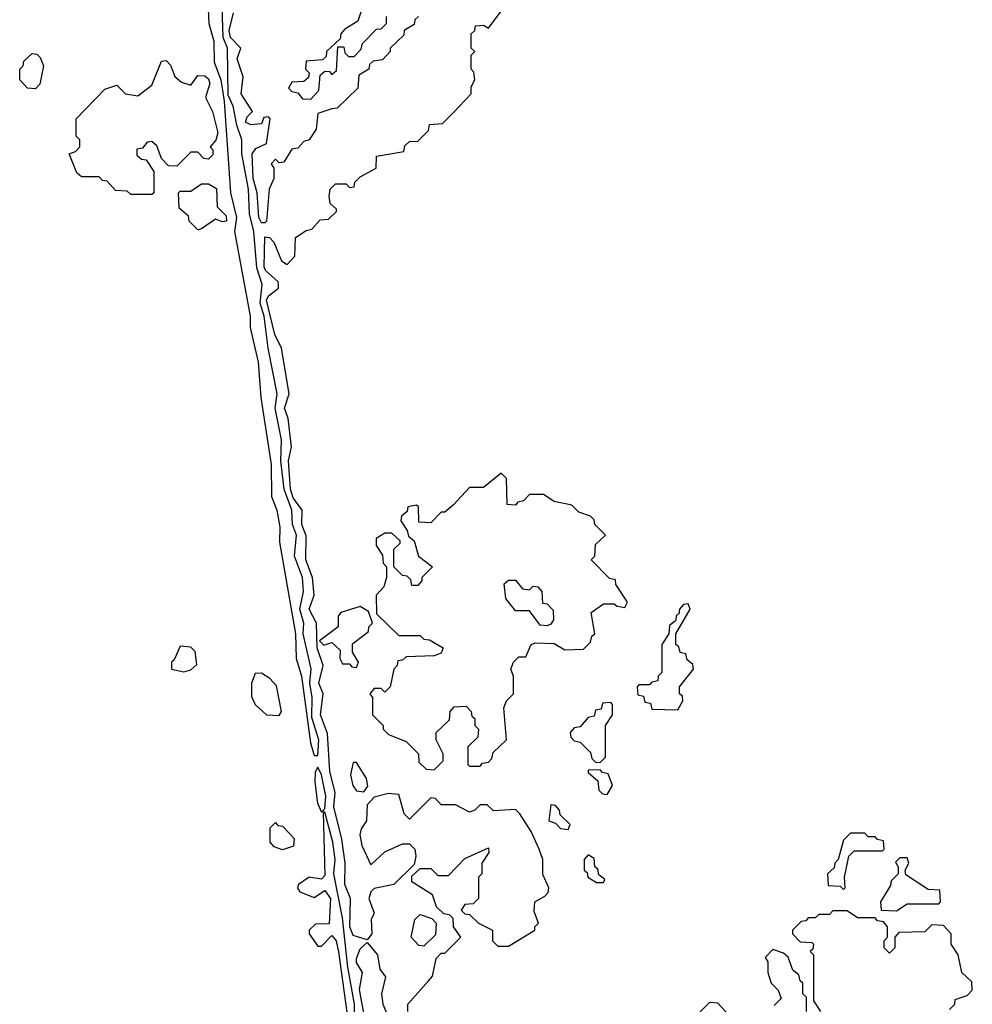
# Model space of a CAD drawing. Extents: x 2889633 to 3052318, y 540750 to 918690.
# Tile 269 of 656: x 2956060 to 2958760, y 711475 to 714266. Entities that reach past the tile are written whole.
import ezdxf

# ---------------------------------------------------------------- set-up
doc = ezdxf.new("R2010")
doc.units = 0

msp = doc.modelspace()

# ---------------------------------------------------------------- linework, layer by layer
at = {"layer": '0CON02XD'}
for points in [[(2956905, 712180), (2956907.5, 712225), (2956888.3, 712288.3), (2956889.2, 712345), (2956882, 712385), (2956885.8, 712425.8), (2956863.8, 712525), (2956865.8, 712555), (2956853.8, 712595), (2956864, 712645), (2956861.4, 712685), (2956839.2, 712745), (2956844.2, 712805), (2956832.9, 712835), (2956831.4, 712875), (2956809.5, 712935), (2956800.6, 713015), (2956801.9, 713075), (2956784.3, 713164.3), (2956790, 713205), (2956764.2, 713335), (2956753.3, 713425), (2956742, 713462), (2956747.1, 713515), (2956732.2, 713562.2), (2956723.3, 713665), (2956711.5, 713715), (2956708.5, 713785), (2956689.4, 713885), (2956689.2, 713925), (2956675, 713966.7), (2956665, 714020), (2956651.2, 714051.2), (2956648.6, 714185), (2956636.5, 714215), (2956631.2, 714388.8)], [(2956594.3, 714295), (2956596, 714255), (2956610, 714205), (2956610.8, 714145), (2956630, 714095), (2956640, 714035), (2956657.1, 713775), (2956674.5, 713705), (2956668.6, 713665), (2956713.1, 713425), (2956713, 713393), (2956735.7, 713295), (2956743.1, 713195), (2956773.1, 713005), (2956774.1, 712914.1), (2956789.2, 712875), (2956797, 712827), (2956796, 712785), (2956842, 712525), (2956843.3, 712455), (2956858.8, 712405), (2956883.9, 712216.1), (2956895, 712180), (2956905, 712180)], [(2956755, 713690), (2956745, 713690), (2956737.5, 713705), (2956732.9, 713775), (2956721.4, 713815), (2956718.8, 713885), (2956729.3, 713900.7), (2956760, 713915), (2956770, 713985), (2956765, 713990), (2956751.7, 713988.3), (2956745, 713970), (2956715, 713967.5), (2956700, 713975), (2956705, 713990), (2956720, 714005), (2956687.5, 714055), (2956693.6, 714103.6), (2956676.2, 714155), (2956686.7, 714185), (2956657.5, 714215), (2956653.6, 714235), (2956666, 714285)], [(2957218.3, 711541.7), (2957230, 711555), (2957240, 711605), (2957255, 711620), (2957265, 711620), (2957310, 711665), (2957290, 711695), (2957288.3, 711718.3), (2957278.3, 711728.3), (2957261.7, 711731.7), (2957241.7, 711751.7), (2957230, 711785), (2957171.7, 711821.7), (2957171.7, 711838.3), (2957195, 711860), (2957225, 711860), (2957245, 711840), (2957275, 711840), (2957321.7, 711888.3), (2957388.3, 711918.3), (2957390, 711905), (2957370, 711875), (2957370, 711845), (2957360, 711835), (2957360, 711775), (2957345, 711760), (2957321.7, 711758.3), (2957311.7, 711741.7), (2957321.7, 711731.7), (2957335, 711730), (2957360, 711705), (2957400, 711685), (2957400, 711655), (2957415, 711640), (2957445, 711640), (2957520, 711685), (2957520, 711695), (2957530, 711705), (2957518.3, 711738.3), (2957520, 711765), (2957548.3, 711781.7), (2957558.3, 711791.7), (2957560, 711805), (2957543, 711843), (2957542.5, 711885), (2957532.5, 711915), (2957510, 711965), (2957477.5, 712015), (2957465, 712026.7), (2957403, 712023), (2957385, 712040), (2957365, 712040), (2957350, 712025), (2957335, 712020), (2957295, 712040), (2957255, 712040), (2957238.3, 712058.3), (2957225, 712060), (2957165, 712000), (2957150, 712015), (2957135, 712070), (2957105, 712072.5), (2957065, 712062.5), (2957045, 712040), (2957043.3, 711995), (2957027.5, 711972.5), (2957024.2, 711955), (2957030, 711925), (2957055, 711870), (2957095, 711907.5), (2957145, 711930), (2957165, 711930), (2957180, 711915), (2957182.5, 711895), (2957178.3, 711871.7), (2957120, 711815), (2957065, 711803.3), (2957055, 711793.3), (2957049.2, 711775), (2957065, 711733.3), (2957056, 711715), (2957058, 711675), (2957045, 711657.5), (2957005, 711670), (2956995.6, 711695), (2956997.5, 711775), (2956981.1, 711815), (2956982.5, 711875), (2956973.2, 711943.2), (2956950, 712035), (2956954.3, 712075), (2956938.6, 712135), (2956932.1, 712242.1), (2956912.5, 712295), (2956920, 712355), (2956907.5, 712385), (2956920, 712435), (2956903.3, 712485), (2956901.2, 712555), (2956880, 712595), (2956894.2, 712635), (2956890, 712685), (2956870.8, 712735), (2956872.3, 712802.3), (2956860, 712835), (2956860.8, 712875), (2956835, 712910), (2956827.3, 712935), (2956822.2, 713015), (2956830, 713055), (2956820.8, 713135), (2956810.8, 713165), (2956823.8, 713205), (2956802, 713335), (2956783.6, 713373.6), (2956759.3, 713470.7), (2956765, 713482.5), (2956793.3, 713505), (2956793.3, 713515), (2956792.5, 713522.5), (2956756.7, 713555), (2956752.9, 713565), (2956755, 713650), (2956768.3, 713648.3), (2956780, 713635), (2956801.7, 713581.7), (2956818.3, 713571.7), (2956840, 713595), (2956841.7, 713648.3), (2956871.7, 713668.3), (2956888.3, 713671.7), (2956911.7, 713698.3), (2956935, 713700), (2956958.3, 713721.7), (2956958.3, 713728.3), (2956940, 713745), (2956937.5, 713765), (2956940, 713785), (2956955, 713800), (2956985, 713800), (2956995, 713790), (2957008.3, 713791.7), (2957010, 713805), (2957025, 713820), (2957070, 713845), (2957071.7, 713878.3), (2957148.3, 713891.7), (2957151.7, 713908.3), (2957165, 713920), (2957188.3, 713921.7), (2957218.3, 713951.7), (2957221.7, 713968.3), (2957258.3, 713971.7), (2957288.3, 714001.7), (2957340, 714055), (2957340, 714075), (2957350, 714095), (2957347, 714117), (2957340, 714125), (2957340, 714165), (2957350, 714175), (2957340, 714185), (2957340, 714225), (2957350, 714235), (2957351.7, 714248.3), (2957375, 714250), (2957388.3, 714241.7), (2957425, 714290)], [(2957190, 714275), (2957180, 714265), (2957178.3, 714251.7), (2957150, 714235), (2957148.3, 714221.7), (2957110, 714185), (2957110, 714175), (2957088.3, 714151.7), (2957061.7, 714148.3), (2957051.7, 714138.3), (2957050, 714125), (2957021.7, 714108.3), (2957018.3, 714071.7), (2956960, 714015), (2956945, 714012.5), (2956905, 714000), (2956900, 713955), (2956880, 713925), (2956865, 713920), (2956848.3, 713901.7), (2956831.7, 713898.3), (2956808.3, 713861.7), (2956795, 713860), (2956785, 713870), (2956773, 713857), (2956780, 713845), (2956780, 713815), (2956767.5, 713785), (2956760, 713695), (2956755, 713690)], [(2957030, 714295), (2957018.3, 714261.7), (2956981.7, 714238.3), (2956970, 714225), (2956968.3, 714211.7), (2956930, 714175), (2956928.3, 714161.7), (2956918.3, 714151.7), (2956871.7, 714148.3), (2956870, 714125), (2956880, 714115), (2956878.3, 714101.7), (2956865, 714090), (2956831.7, 714088.3), (2956821.7, 714071.7), (2956831.7, 714061.7), (2956848.3, 714058.3), (2956861.7, 714041.7), (2956885, 714040), (2956907.5, 714065), (2956911.7, 714108.3), (2956925, 714120), (2956938.3, 714118.3), (2956945, 714110), (2956958.3, 714121.7), (2956961.7, 714188.3), (2956978.3, 714188.3), (2956981.7, 714171.7), (2956991.7, 714161.7), (2957008.3, 714161.7), (2957028.3, 714181.7), (2957031.7, 714198.3), (2957071.7, 714238.3), (2957085, 714240), (2957100, 714255), (2957100, 714275)], [(2956105, 714070), (2956081.7, 714071.7), (2956060, 714095), (2956060, 714125), (2956070, 714135), (2956071.7, 714148.3), (2956095, 714170), (2956108.3, 714168.3), (2956118.3, 714158.3), (2956127.5, 714135), (2956117, 714083), (2956105, 714070)], [(2956435, 713770), (2956375, 713770), (2956365, 713780), (2956331.7, 713781.7), (2956308.3, 713808.3), (2956295, 713810), (2956285, 713820), (2956235, 713820), (2956221.7, 713831.7), (2956200, 713885), (2956218.3, 713891.7), (2956230, 713905), (2956230, 713925), (2956220, 713935), (2956220, 713985), (2956301.7, 714068.3), (2956335, 714080), (2956360, 714055), (2956395, 714050), (2956435, 714080), (2956461.7, 714148.3), (2956475, 714150), (2956487, 714137), (2956500, 714105), (2956518.3, 714088.3), (2956545, 714080), (2956565, 714107.5), (2956585, 714106.7), (2956595, 714097.5), (2956598.8, 714085), (2956586.7, 714045), (2956606.2, 714005), (2956621.2, 713945), (2956615.9, 713924.1), (2956600, 713905), (2956607, 713897), (2956607, 713883), (2956595, 713870), (2956581.7, 713871.7), (2956565, 713890), (2956545, 713890), (2956505, 713850), (2956481.7, 713851.7), (2956461.7, 713871.7), (2956448.3, 713908.3), (2956435, 713920), (2956421.7, 713918.3), (2956408.3, 713901.7), (2956391.7, 713898.3), (2956391.7, 713881.7), (2956405, 713870), (2956418.3, 713868.3), (2956440, 713835), (2956440, 713775), (2956435, 713770)], [(2956565, 713670), (2956540, 713695), (2956538.3, 713708.3), (2956511.7, 713731.7), (2956510, 713775), (2956515, 713780), (2956545, 713780), (2956575, 713800), (2956595, 713800), (2956617.5, 713787.5), (2956620, 713735), (2956645, 713710), (2956646.2, 713695), (2956635, 713692.5), (2956615, 713700), (2956575, 713672.5), (2956565, 713670)], [(2957235, 712140), (2957260, 712165), (2957260, 712185), (2957240, 712225), (2957240, 712245), (2957278.3, 712281.7), (2957280, 712305), (2957291.7, 712318.3), (2957325, 712320), (2957340, 712305), (2957341.7, 712291.7), (2957350, 712285), (2957350, 712265), (2957360, 712255), (2957358.3, 712231.7), (2957330, 712205), (2957330, 712155), (2957335, 712150), (2957365, 712150), (2957371.7, 712158.3), (2957388.3, 712161.7), (2957398.3, 712171.7), (2957401.7, 712188.3), (2957440, 712225), (2957432.5, 712315), (2957440, 712335), (2957460, 712355), (2957460, 712405), (2957452.5, 712425), (2957460, 712445), (2957475, 712460), (2957495, 712460), (2957510, 712495), (2957520.7, 712499.3), (2957575, 712497.5), (2957605, 712480), (2957658.3, 712481.7), (2957678.3, 712501.7), (2957681.7, 712518.3), (2957690, 712525), (2957680, 712585), (2957715, 712610), (2957745, 712610), (2957753, 712603), (2957775, 712600), (2957782.5, 712615), (2957750, 712665), (2957748.3, 712678.3), (2957731.7, 712681.7), (2957680, 712735), (2957690, 712745), (2957691.7, 712778.3), (2957720, 712805), (2957690, 712835), (2957688.3, 712848.3), (2957678.3, 712858.3), (2957645, 712870), (2957625, 712890), (2957575, 712900), (2957545, 712920), (2957505, 712920), (2957488.3, 712901.7), (2957471.7, 712898.3), (2957465, 712890), (2957441.7, 712891.7), (2957440, 712965), (2957425, 712980), (2957375, 712940), (2957335, 712940), (2957289.3, 712890.7), (2957265, 712870), (2957255, 712870), (2957225, 712840), (2957191.7, 712841.7), (2957190, 712885), (2957185, 712890), (2957160, 712885), (2957158.3, 712871.7), (2957141.7, 712858.3), (2957140, 712845), (2957158.3, 712818.3), (2957161.7, 712801.7), (2957178.3, 712788.3), (2957190, 712745), (2957230, 712715), (2957200, 712685), (2957200, 712675), (2957188.3, 712661.7), (2957171.7, 712661.7), (2957168.3, 712678.3), (2957158.3, 712688.3), (2957145, 712690), (2957120, 712715), (2957120, 712765), (2957138.3, 712781.7), (2957138.3, 712788.3), (2957115, 712810), (2957095, 712810), (2957070, 712795), (2957070, 712775), (2957088.3, 712748.3), (2957090, 712725), (2957100, 712715), (2957100, 712685), (2957091.7, 712658.3), (2957070, 712635), (2957071.7, 712581.7), (2957135, 712520), (2957195, 712520), (2957205, 712510), (2957221.7, 712508.3), (2957260, 712485), (2957255, 712470), (2957235, 712462.5), (2957155, 712460), (2957145, 712450), (2957131.7, 712448.3), (2957130, 712435), (2957120, 712425), (2957110, 712375), (2957095, 712360), (2957085, 712370), (2957065, 712370), (2957052.5, 712355), (2957060, 712345), (2957060, 712295), (2957090, 712265), (2957090, 712255), (2957105, 712240), (2957155, 712220), (2957190, 712185), (2957191.7, 712161.7), (2957211.7, 712141.7), (2957235, 712140)], [(2957555, 712547.5), (2957535, 712550), (2957505, 712590), (2957465, 712590), (2957437.5, 712625), (2957433.6, 712666.4), (2957445, 712677.5), (2957465, 712677.5), (2957485, 712652.5), (2957505, 712650), (2957515, 712660), (2957528.3, 712658.3), (2957540, 712645), (2957541.7, 712611.7), (2957555, 712610), (2957571.7, 712591.7), (2957572.5, 712565), (2957565, 712552.5), (2957555, 712547.5)], [(2957015, 712430), (2957020, 712445), (2957003, 712473), (2957003, 712497), (2957048.3, 712531.7), (2957050, 712545), (2957060, 712555), (2957048.3, 712588.3), (2957025, 712602.5), (2956970, 712585), (2956962.5, 712575), (2956962.5, 712545), (2956910, 712505), (2956922.5, 712492.5), (2956945, 712500), (2956968.3, 712478.3), (2956967.5, 712455), (2956975, 712440), (2956995, 712440), (2957001.7, 712431.7), (2957015, 712430)], [(2957925, 712310), (2957940, 712335), (2957938.3, 712348.3), (2957930, 712355), (2957930, 712375), (2957970, 712425), (2957968.3, 712438.3), (2957951.7, 712451.7), (2957948.3, 712468.3), (2957931.7, 712471.7), (2957928.3, 712488.3), (2957920, 712495), (2957920, 712525), (2957960, 712595), (2957955, 712610), (2957941.7, 712608.3), (2957930, 712595), (2957928.3, 712581.7), (2957921.7, 712578.3), (2957918.3, 712561.7), (2957901.7, 712548.3), (2957900, 712525), (2957880, 712495), (2957880, 712415), (2957870, 712405), (2957868.3, 712391.7), (2957851.7, 712388.3), (2957845, 712380), (2957815, 712380), (2957810, 712375), (2957811.7, 712351.7), (2957828.3, 712348.3), (2957831.7, 712331.7), (2957848.3, 712328.3), (2957851.7, 712311.7), (2957925, 712310)], [(2956525, 712417.5), (2956545, 712422.5), (2956561.7, 712438.3), (2956557.5, 712475), (2956545, 712487.5), (2956515, 712490), (2956498.3, 712451.7), (2956490, 712445), (2956490, 712425), (2956525, 712417.5)], [(2956795, 712293.3), (2956802.5, 712305), (2956787.7, 712377.7), (2956768.8, 712398.8), (2956745, 712413.3), (2956727.5, 712412.5), (2956716.7, 712385), (2956717, 712347), (2956727.5, 712325), (2956760, 712295), (2956795, 712293.3)], [(2957705, 712160), (2957720, 712175), (2957720, 712265), (2957740, 712295), (2957740, 712325), (2957735, 712330), (2957711.7, 712328.3), (2957708.3, 712311.7), (2957691.7, 712308.3), (2957688.3, 712291.7), (2957671.7, 712288.3), (2957648.3, 712261.7), (2957631.7, 712258.3), (2957620, 712245), (2957621.7, 712231.7), (2957631.7, 712221.7), (2957648.3, 712218.3), (2957678.3, 712188.3), (2957681.7, 712171.7), (2957691.7, 712161.7), (2957705, 712160)], [(2957035, 712077.5), (2957046.4, 712093.6), (2957042.5, 712115), (2957015, 712160), (2957005, 712160), (2956998, 712125), (2957004.2, 712095), (2957015, 712080), (2957035, 712077.5)], [(2956915, 712020), (2956925, 712030), (2956927.5, 712065), (2956915.6, 712125.6), (2956905, 712147.5), (2956897, 712133), (2956896.7, 712105), (2956904, 712045), (2956915, 712020)], [(2957725, 712070), (2957740, 712095), (2957728.3, 712128.3), (2957711.7, 712131.7), (2957705, 712140), (2957671.7, 712138.3), (2957671.7, 712131.7), (2957698.3, 712108.3), (2957701.7, 712081.7), (2957711.7, 712071.7), (2957725, 712070)], [(2957615, 711970), (2957620, 711985), (2957591.7, 712011.7), (2957590, 712025), (2957578.3, 712038.3), (2957565, 712040), (2957560, 711995), (2957578.3, 711988.3), (2957593, 711973), (2957615, 711970)], [(2957009.3, 711379.3), (2957009.4, 711475), (2956990.5, 711580.4), (2956975, 711720), (2956950, 711845), (2956954, 711885), (2956947.5, 711935), (2956925, 712020), (2956920, 712020), (2956925, 711840), (2956915, 711830), (2956880, 711835), (2956850, 711815), (2956847.5, 711805), (2956853.9, 711793.9), (2956895, 711777.5), (2956925, 711797.5), (2956941.2, 711775), (2956937, 711703), (2956898.3, 711701.7), (2956880, 711685), (2956880, 711675), (2956905, 711640), (2956915, 711640), (2956945, 711670), (2956956.7, 711655), (2956964, 711624), (2956991.2, 711425)], [(2956805, 711912.5), (2956781.7, 711921.7), (2956770, 711935), (2956770, 711975), (2956785, 711990), (2956791.7, 711981.7), (2956805, 711980), (2956837.5, 711945), (2956836.4, 711923.6), (2956805, 711912.5)], [(2958395, 711800), (2958400, 711805), (2958397.5, 711835), (2958410, 711895), (2958425, 711910), (2958505, 711910), (2958510, 711915), (2958508.3, 711938.3), (2958491.7, 711941.7), (2958485, 711950), (2958465, 711950), (2958455, 711960), (2958415, 711960), (2958395, 711940), (2958380, 711885), (2958370, 711875), (2958368.3, 711861.7), (2958350, 711845), (2958351.7, 711811.7), (2958385, 711810), (2958395, 711800)], [(2957715, 711820), (2957718.3, 711828.3), (2957701.7, 711841.7), (2957698.3, 711858.3), (2957690, 711865), (2957688.3, 711888.3), (2957671.7, 711898.3), (2957660, 711885), (2957660, 711855), (2957668.3, 711848.3), (2957670, 711835), (2957695, 711820), (2957715, 711820)], [(2958545, 711740), (2958575, 711760), (2958665, 711760), (2958670, 711765), (2958668.3, 711798.3), (2958635, 711800), (2958571.7, 711841.7), (2958570, 711855), (2958580, 711875), (2958575, 711890), (2958555, 711890), (2958542.5, 711877.5), (2958550, 711865), (2958550, 711845), (2958530, 711825), (2958528.3, 711811.7), (2958500, 711765), (2958501.7, 711741.7), (2958545, 711740)], [(2957205, 711640), (2957191.7, 711641.7), (2957170, 711665), (2957180, 711715), (2957195, 711730), (2957228.3, 711718.3), (2957240, 711705), (2957238.3, 711671.7), (2957205, 711640)], [(2958695, 711460), (2958710, 711475), (2958711.7, 711488.3), (2958745, 711500), (2958760, 711515), (2958758.3, 711538.3), (2958730, 711565), (2958720, 711615), (2958700, 711645), (2958700, 711675), (2958678.3, 711698.3), (2958645, 711700), (2958625, 711680), (2958551.7, 711678.3), (2958540, 711665), (2958540, 711635), (2958525, 711620), (2958510, 711635), (2958510, 711655), (2958520, 711665), (2958520, 711695), (2958508.3, 711708.3), (2958491.7, 711711.7), (2958485, 711720), (2958435, 711720), (2958405, 711740), (2958365, 711740), (2958355, 711730), (2958325, 711730), (2958315, 711720), (2958295, 711720), (2958288.3, 711711.7), (2958275, 711710), (2958250, 711685), (2958250, 711675), (2958271.7, 711651.7), (2958305, 711650), (2958310, 711645), (2958308.3, 711631.7), (2958300, 711625), (2958310, 711615), (2958310, 711485), (2958330, 711455)], [(2957038.8, 711428.8), (2957023.4, 711516.6), (2957032, 711565), (2957015, 711593.3), (2957014.4, 711605), (2957025, 711632.5), (2957045, 711650), (2957073.8, 711615), (2957081.2, 711575), (2957097, 711553), (2957085.8, 711505), (2957089.2, 711475), (2957106.7, 711435)], [(2958290, 711455), (2958290, 711495), (2958280, 711505), (2958280, 711535), (2958271.7, 711541.7), (2958268.3, 711558.3), (2958251.7, 711571.7), (2958238.3, 711608.3), (2958225, 711620), (2958195, 711630), (2958172.5, 711607.5), (2958180, 711595), (2958180, 711565), (2958190, 711535), (2958210, 711515), (2958218.3, 711491.7), (2958198.3, 711471.7)], [(2957160, 711455), (2957160, 711475), (2957218.3, 711541.7)], [(2958081.7, 711431.7), (2958038.3, 711478.3), (2958015, 711480), (2957960, 711425)]]:
    msp.add_lwpolyline(points, dxfattribs=at)

doc.saveas('drawing.dxf')
